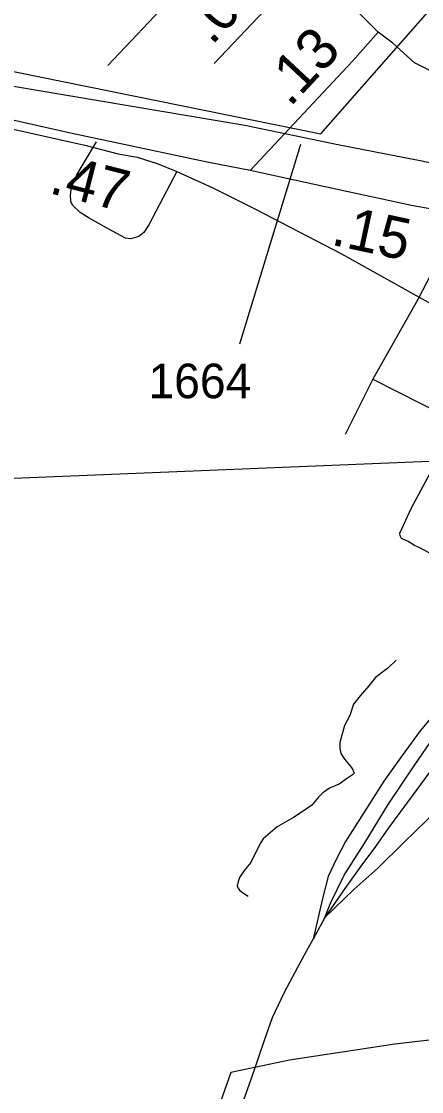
# Model space of a CAD drawing. Extents: x 2290615 to 2522933, y 819489 to 1012715.
# Drawn here: x 2409782 to 2411227, y 975050 to 978921 of the extents above; entities that cross this region are included whole.
import ezdxf

# ---------------------------------------------------------------- set-up
doc = ezdxf.new("R2010")
doc.units = 0
for name, color, linetype in [('Exist Boundary Political City Limit New', 7, 'Continuous'), ('Exist Boundary Political City Limit Old', 7, 'Continuous'), ('Exist Railroad Mainline', 7, 'Continuous'), ('Exist Railroad Siding', 7, 'Continuous'), ('Exist Railroad Structure Bridge Number Label', 7, 'Continuous'), ('Exist Road Non-System Type 51', 7, 'Continuous'), ('Exist Road Primary US Attributed', 7, 'Continuous'), ('Exist Road Primary US Mileage Hundredths English Label', 7, 'Continuous'), ('Exist Road Secondary Mileage Hundredths English Label', 7, 'Continuous'), ('Exist Road Secondary Type 51 Attributed', 7, 'Continuous'), ('Exist Road Secondary Type 51 Number Label', 7, 'Continuous'), ('Map Preparation Boundary City Limit Buffer Line', 7, 'Continuous')]:
    doc.layers.add(name, color=color, linetype=linetype)

msp = doc.modelspace()

# ---------------------------------------------------------------- linework, layer by layer
at = {"layer": 'Exist Boundary Political City Limit New'}
for points in [[(2409093.7, 978873), (2410863.4, 978514.5), (2412084.7, 979904.8)], [(2411920.2, 974819.3), (2411715.4, 975053.4), (2411605.7, 975155.9), (2411370.3, 975249.4), (2411130.4, 975221.7), (2410750.1, 975163.2), (2410538, 975119.3), (2410391.7, 974702.2)]]:
    msp.add_lwpolyline(points, dxfattribs=at)
at = {"layer": 'Exist Boundary Political City Limit Old'}
for points in [[(2409093.7, 978873), (2410863.4, 978514.5), (2412084.7, 979904.8)], [(2411920.2, 974819.3), (2411715.4, 975053.4), (2411605.7, 975155.9), (2411370.3, 975249.4), (2411130.4, 975221.7), (2410750.1, 975163.2), (2410538, 975119.3), (2410391.7, 974702.2)]]:
    msp.add_lwpolyline(points, dxfattribs=at)
at = {"layer": 'Exist Railroad Mainline'}
msp.add_line((2410878.2, 975679.3), (2410835.4, 975600.7), dxfattribs=at)
for points in [[(2403246.3, 979586.3), (2403297.2, 979565), (2403415.1, 979523.9), (2403579.6, 979466.3), (2403768.7, 979400.5), (2404004.5, 979326.2), (2404177.2, 979279.6), (2404300.5, 979244), (2404462.3, 979213.8), (2404621.2, 979191.9), (2408909.6, 978829.2), (2410588.7, 978544.9), (2410925.5, 978475.7), (2411228.4, 978416.3), (2411491.3, 978360.1), (2412008.7, 978257.6), (2412446.1, 978167.9)], [(2410878.2, 975679.3), (2410899.6, 975733.6), (2410947.9, 975832.2), (2411022.4, 975949.4), (2411106.3, 976088.5), (2411200.3, 976227.9), (2411300.2, 976373.5), (2411362.9, 976454.3), (2411457.5, 976563.6), (2411532.3, 976642.8), (2411603.1, 976721.7), (2411693.9, 976811.1), (2411833.8, 976941.2), (2411934.5, 977032.5), (2412046.9, 977146.2), (2412171.2, 977264), (2412327, 977408.3), (2412453.4, 977528), (2412569.7, 977639.6), (2412999.5, 978060)], [(2412016.5, 977033.7), (2411923.8, 976942.4), (2411866.7, 976885.7), (2411774, 976794.2), (2411661.8, 976670.5), (2411577.3, 976575.4), (2411467, 976447.8), (2411349, 976316), (2411270.2, 976224.9), (2411193.9, 976119.9), (2411107.6, 976004.5), (2411060.6, 975935.9), (2411007.6, 975865.1), (2410950.7, 975784.3), (2410878.2, 975679.3)], [(2410454.6, 974557.1), (2410488.6, 974693.6), (2410530.4, 974850.2), (2410572.4, 974982.8), (2410618.5, 975115.6), (2410660.6, 975236.2), (2410689.5, 975318.5), (2410732.2, 975409.1), (2410780.9, 975499.9), (2410812.1, 975558.3), (2410835.4, 975600.7)]]:
    msp.add_lwpolyline(points, dxfattribs=at)
at = {"layer": 'Exist Railroad Siding'}
for points in [[(2412016.5, 977033.7), (2412008.6, 976977.7), (2411996.9, 976937.3), (2411972.4, 976884.1), (2411945.9, 976843.6), (2411910.8, 976788.3), (2411832.1, 976685.1), (2411752.4, 976600), (2411662, 976483), (2411606.7, 976408.5), (2411450.2, 976229.5), (2411288.5, 976073.2), (2411162.3, 975949.3), (2411069.6, 975858), (2410982.7, 975780.8), (2410878.2, 975679.3)], [(2411259.7, 976398.8), (2411222.5, 976354.3), (2411157.7, 976265.3), (2411091.1, 976172.3), (2411028.5, 976073.5), (2410952.3, 975954.3), (2410919.2, 975889.9), (2410890.1, 975827.5), (2410871.1, 975753.2), (2410835.4, 975600.7)]]:
    msp.add_lwpolyline(points, dxfattribs=at)
at = {"layer": 'Exist Railroad Structure Bridge Number Label'}
msp.add_line((2412128.7, 977364.5), (2409597.1, 977261.6), dxfattribs=at)
at = {"layer": 'Exist Road Non-System Type 51'}
for p, q in [((2411219.3, 977923), (2411051.3, 977626.6)), ((2411219.3, 977923), (2411051.3, 977626.6)), ((2411051.3, 977626.6), (2410951.3, 977426.6)), ((2411051.3, 977626.6), (2410951.3, 977426.6)), ((2411051.3, 977626.6), (2411357.4, 977471.3)), ((2411051.3, 977626.6), (2411357.4, 977471.3))]:
    msp.add_line(p, q, dxfattribs=at)
for points in [[(2410343.4, 978377.9), (2410242.5, 978184.6), (2410223.6, 978157.5), (2410205.8, 978143.1), (2410193.7, 978139), (2410175.9, 978134.7), (2410157.8, 978136.6), (2410111.5, 978161.9), (2410026.7, 978208.6), (2409994.4, 978230.1), (2409966.2, 978255.8), (2409960, 978269.5), (2409959.6, 978293.5), (2409963.1, 978321.7), (2409982.5, 978365.9), (2410009, 978410.6), (2410053.2, 978485)], [(2411712, 976871.3), (2411688.6, 976842.6), (2411651.4, 976803.2), (2411538.7, 976689.4), (2411452.6, 976810.7), (2411399.4, 976890.5), (2411380.3, 976918.1), (2411355.8, 976941.5), (2411335.6, 976956.4), (2411297.4, 976977.7), (2411249.5, 977001.1), (2411223, 977014.9), (2411201.7, 977025.6), (2411178.8, 977039.4), (2411155.4, 977050), (2411149.6, 977059.6), (2411148.5, 977069.2), (2411190.7, 977161.7), (2411258.8, 977286.8), (2411357.4, 977471.3)], [(2411135.2, 976610.7), (2411106, 976580.9), (2411061.4, 976547.9), (2411036.9, 976517.1), (2411005.6, 976481.9), (2410981.1, 976451.1), (2410968.3, 976410.7), (2410949.2, 976374.5), (2410932.2, 976312.8), (2410932.2, 976290.5), (2410935.4, 976272.4), (2410948.4, 976252.4), (2410972.8, 976223.6), (2410977.9, 976216), (2410984.3, 976202.2), (2410978.4, 976195.8), (2410960.4, 976183), (2410929.5, 976161.7), (2410894.5, 976146.8), (2410871.1, 976130.9), (2410855.1, 976114.9), (2410830.7, 976086.2), (2410799.8, 976063.9), (2410764.8, 976041.5), (2410705.2, 976007.5), (2410655.3, 975963.9), (2410646.8, 975951.1), (2410632.9, 975923.4), (2410610.6, 975878.8), (2410586.2, 975849), (2410570.2, 975824.5), (2410564.9, 975809.6), (2410561.7, 975794.7), (2410563.8, 975787.3), (2410571.3, 975777.7), (2410584, 975768.1), (2410601, 975756.4)]]:
    msp.add_lwpolyline(points, dxfattribs=at)
at = {"layer": 'Exist Road Primary US Attributed'}
for points in [[(2410608.8, 978381.2), (2410452.5, 978412.1), (2409959.2, 978516.4), (2409664.7, 978582.7), (2409344.7, 978641.9), (2408897.2, 978741.9)], [(2408891.4, 978697.1), (2409172.8, 978641.9), (2409439.2, 978595.4), (2409736.6, 978534.8), (2410011.4, 978472.7), (2410131.2, 978441.7), (2410199.6, 978429.2), (2410272, 978406.6), (2410343.4, 978377.9), (2410473.4, 978318.8), (2410627.4, 978241.7), (2410938, 978079.7), (2411219.3, 977923)], [(2411370.6, 978216.5), (2411291, 978236.4), (2411191.5, 978255), (2410900.8, 978317.4), (2410608.8, 978381.2)], [(2411219.3, 977923), (2411523.3, 977753.7), (2411828.5, 977594.3), (2411952, 977537.2), (2412133.8, 977449.6), (2412277.2, 977362.2)]]:
    msp.add_lwpolyline(points, dxfattribs=at)
at = {"layer": 'Exist Road Secondary Type 51 Attributed'}
for p, q in [((2410631.4, 979330.7), (2410093.8, 978761)), ((2410822.5, 979132.2), (2410478.7, 978768.3)), ((2411219.3, 977923), (2411370.6, 978216.5))]:
    msp.add_line(p, q, dxfattribs=at)
for points in [[(2411070.4, 978881.4), (2410822.5, 979132.2)], [(2411070.4, 978881.4), (2410977.8, 978776.9), (2410608.8, 978381.2)], [(2411453.5, 978368.1), (2411569.7, 978581.1), (2411399.8, 978664.7), (2411304.3, 978719.2), (2411202.1, 978771), (2411123.8, 978841.4), (2411070.4, 978881.4)]]:
    msp.add_lwpolyline(points, dxfattribs=at)
at = {"layer": 'Exist Road Secondary Type 51 Number Label'}
msp.add_line((2410790.6, 978474.9), (2410570, 977752.9), dxfattribs=at)
at = {"layer": 'Map Preparation Boundary City Limit Buffer Line'}
for points in [[(2409093.7, 978873), (2410863.4, 978514.5), (2412084.7, 979904.8)], [(2411920.2, 974819.3), (2411715.4, 975053.4), (2411605.7, 975155.9), (2411370.3, 975249.4), (2411130.4, 975221.7), (2410750.1, 975163.2), (2410538, 975119.3), (2410391.7, 974702.2)]]:
    msp.add_lwpolyline(points, dxfattribs=at)

# ---------------------------------------------------------------- texts
at = {"layer": 'Exist Road Primary US Mileage Hundredths English Label'}
for s, rotation, p in [('.47', 345.4836, (2409877.7, 978300.8)), ('.15', 347.88, (2410896.5, 978113.8))]:
    msp.add_text(s, height=150, rotation=rotation, dxfattribs=at).set_placement(p)
at = {"layer": 'Exist Road Secondary Mileage Hundredths English Label'}
for s, rotation, p in [('.09', 46.6298, (2410469.4, 978831.2)), ('.13', 47.0065, (2410751.7, 978607.8))]:
    msp.add_text(s, height=150, rotation=rotation, dxfattribs=at).set_placement(p)
at = {"layer": 'Exist Road Secondary Type 51 Number Label'}
msp.add_text('1664', height=125, dxfattribs=at).set_placement((2410240.8, 977557.8))

doc.saveas('drawing.dxf')
